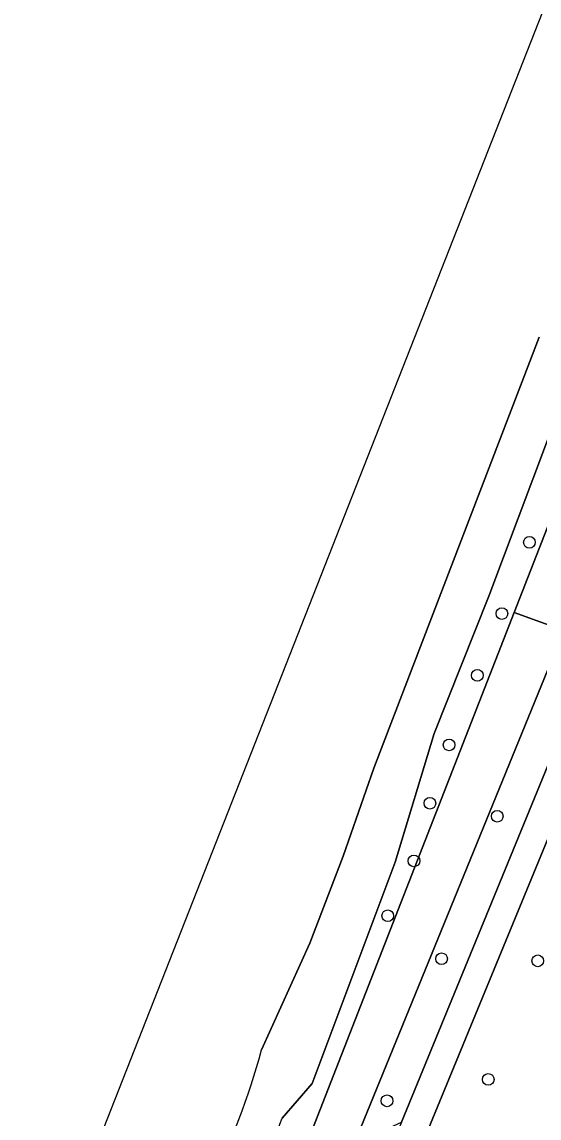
# Model space of a CAD drawing. Extents: x 159039 to 160102, y 381214 to 382524.
# Drawn here: x 159191.4 to 159234.6, y 381765.1 to 381856.6 of the extents above; entities that cross this region are included whole.
import ezdxf

# ---------------------------------------------------------------- set-up
doc = ezdxf.new("R2010")
doc.units = 0
for name, color, linetype in [('IMGEO_Boom', 7, 'Continuous'), ('IMGEO_Groenvoorziening', 7, 'Continuous'), ('IMGEO_Oever', 7, 'Continuous'), ('IMGEO_Voetpad_gesloten', 7, 'Continuous'), ('IMGEO_Waterloop', 7, 'Continuous')]:
    doc.layers.add(name, color=color, linetype=linetype)

msp = doc.modelspace()

# ---------------------------------------------------------------- linework, layer by layer
at = {"layer": 'IMGEO_Boom'}
for centre in [(159233.798, 381813.143), (159231.498, 381807.197), (159229.443, 381802.041), (159227.089, 381796.239), (159225.48, 381791.368), (159231.108, 381790.281), (159224.149, 381786.555), (159221.965, 381781.98), (159226.455, 381778.389), (159234.493, 381778.218), (159230.353, 381768.322), (159221.903, 381766.536)]:
    msp.add_circle(centre, 0.489, dxfattribs=at)
at = {"layer": 'IMGEO_Groenvoorziening'}
for points in [[(159297.9, 381940.455), (159281.986, 381900.693), (159250, 381824.014), (159221.44, 381754.675)], [(159232.524, 381807.286), (159244.096, 381836.898), (159251.25, 381855.205), (159248.54, 381856.161), (159240.281, 381834.918), (159230.402, 381808.635), (159225.831, 381797.179), (159222.59, 381786.463), (159215.64, 381767.971), (159213.127, 381765.095)], [(159215.788, 381761.4), (159219.145, 381762.943), (159236.678, 381805.789), (159232.524, 381807.286), (159214.278, 381760.596)], [(159214.278, 381760.596), (159232.524, 381807.286)]]:
    msp.add_lwpolyline(points, dxfattribs=at)
for points in [[(159232.524, 381807.286), (159236.678, 381805.789), (159239.53, 381804.761), (159250, 381830.259), (159251.479, 381833.805), (159244.096, 381836.898)], [(159223.106, 381764.764), (159239.53, 381804.761), (159236.678, 381805.789), (159219.145, 381762.943)]]:
    msp.add_lwpolyline(points, close=True, dxfattribs=at)
msp.add_arc((159117.344, 381799.205), 101.675, 335.47488, 340.39852, dxfattribs=at)
at = {"layer": 'IMGEO_Oever'}
for points in [[(159213.127, 381765.095), (159215.64, 381767.971), (159222.59, 381786.463), (159225.831, 381797.179), (159230.402, 381808.635), (159240.281, 381834.918), (159248.54, 381856.161), (159251.469, 381863.696), (159262.238, 381889.195), (159266.55, 381901.138), (159279.889, 381936.141), (159287.818, 381956.34), (159288.748, 381958.825), (159293.874, 381972.525), (159305.335, 382000), (159312.147, 382018.253)], [(159234.604, 381830.25), (159220.806, 381794.307), (159218.232, 381786.956), (159215.452, 381779.68), (159211.411, 381770.787)]]:
    msp.add_lwpolyline(points, dxfattribs=at)
for centre, radius, start, end in [((159155.612, 381785.658), 57.746, 332.95078, 345.07738), ((159117.344, 381799.205), 101.675, 335.47488, 340.39852)]:
    msp.add_arc(centre, radius, start, end, dxfattribs=at)
at = {"layer": 'IMGEO_Voetpad_gesloten'}
for points in [[(159283.476, 381910.504), (159259.233, 381852.39), (159251.479, 381833.805), (159250, 381830.259), (159239.53, 381804.761), (159223.106, 381764.764), (159221.976, 381762.012), (159221.116, 381759.918), (159219.058, 381755.041), (159218.32, 381753.132), (159217.078, 381750), (159216.933, 381749.634), (159213.209, 381739.961), (159212.069, 381736.55), (159210.068, 381729.292), (159209.429, 381727.403), (159208.616, 381723.52), (159208.262, 381721.245), (159207.669, 381717.039), (159207.255, 381712.812)], [(159213.138, 381733.334), (159215.893, 381740.993), (159219.698, 381750), (159219.743, 381750.107), (159221.44, 381754.675), (159250, 381824.014), (159281.986, 381900.693)]]:
    msp.add_lwpolyline(points, dxfattribs=at)
at = {"layer": 'IMGEO_Waterloop'}
for points in [[(159389.672, 382247.29), (159388.514, 382250.285), (159380.201, 382245.705), (159380.185, 382226.569), (159308.559, 382044.584), (159194.301, 381754.28), (159112.581, 381546.649), (159064.132, 381423.551)], [(159211.411, 381770.787), (159215.452, 381779.68), (159218.232, 381786.956), (159220.806, 381794.307), (159234.604, 381830.25)]]:
    msp.add_lwpolyline(points, dxfattribs=at)
msp.add_arc((159155.612, 381785.658), 57.746, 332.95078, 345.07738, dxfattribs=at)

doc.saveas('drawing.dxf')
